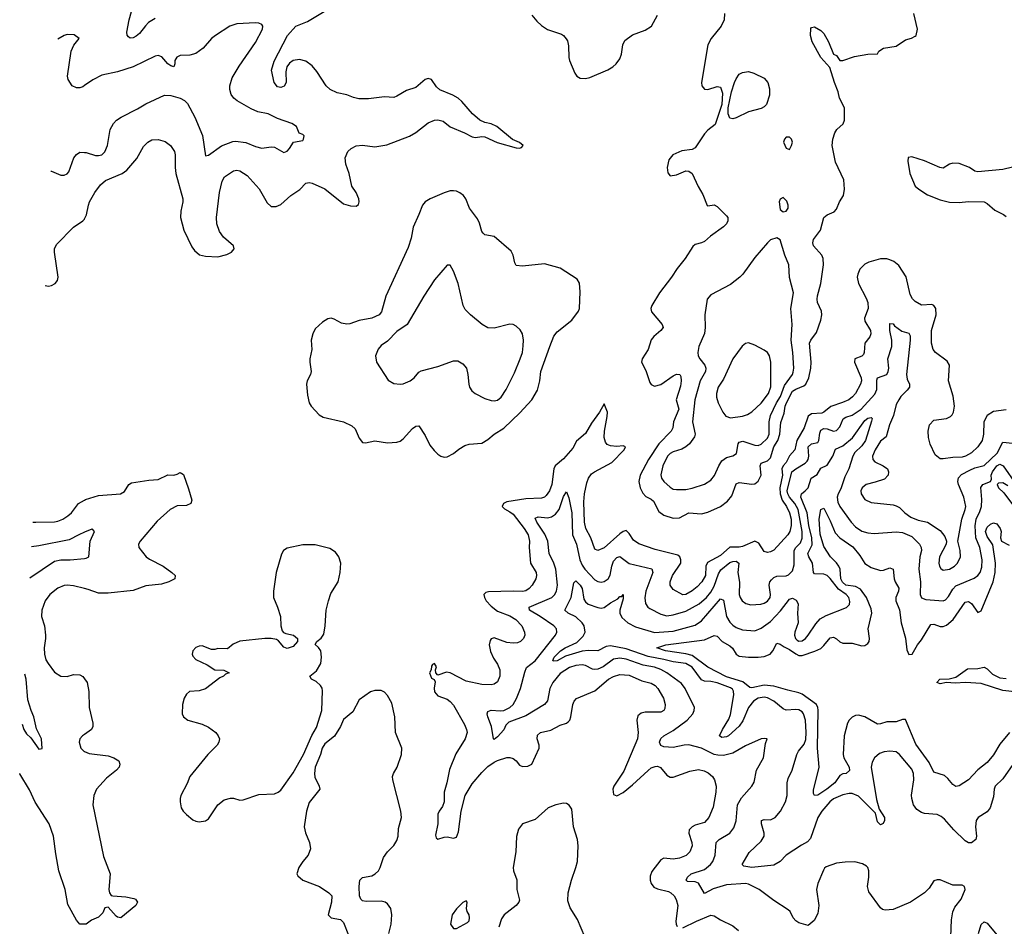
# Model space of a CAD drawing. Header units: inches. Extents: x 1682530 to 1839546, y 640742 to 791647.
# Tile 443 of 656: x 1689587 to 1695858, y 781636 to 787410. Entities that reach past the tile are written whole.
import ezdxf

# ---------------------------------------------------------------- set-up
doc = ezdxf.new("R2010")
doc.units = ezdxf.units.IN
doc.header["$MEASUREMENT"] = 0
doc.layers.add('B6788', color=7, linetype='Continuous')
doc.layers.add('B6798', color=7, linetype='Continuous')

msp = doc.modelspace()

# ---------------------------------------------------------------- linework, layer by layer
at = {"layer": 'B6788', "color": 5}
for points, elevation in [([(1690000, 786990.3), (1689990, 786983.6), (1689970, 786976.5), (1689950, 786975.8), (1689922, 786990), (1689896.4, 787030), (1689892.2, 787050), (1689915.6, 787210), (1689932, 787248), (1689967.2, 787290), (1689933.6, 787313.6), (1689890, 787316.2), (1689869.9, 787310.1), (1689830, 787286.7), (1689829.3, 787286.6)], 860), ([(1689786.5, 786445), (1689790, 786446.4), (1689850, 786420.8), (1689870, 786419.3), (1689890, 786428.4), (1689899.4, 786440.6), (1689932.9, 786530), (1689950, 786552.8), (1689970, 786565.7), (1690000, 786565.1)], 860), ([(1689749.4, 785716.9), (1689770, 785713.5), (1689790, 785717.2), (1689812.4, 785730), (1689828.7, 785750), (1689832.9, 785770), (1689809, 785930), (1689809.1, 785950.9), (1689821.3, 785978.7), (1689930.4, 786090), (1689990, 786129.7), (1689999.2, 786140.8), (1690000, 786142.4)], 880), ([(1689671.2, 784211.2), (1689690, 784210.2), (1689810, 784213), (1689830, 784217.1), (1689862.4, 784230), (1689893.7, 784250), (1689916.8, 784270), (1689962.6, 784330), (1690000, 784351.4)], 880), ([(1690000, 784145.9), (1689963.7, 784130), (1689902.6, 784097.4), (1689710, 784060.2), (1689663, 784054)], 860), ([(1689652.5, 783854.8), (1689810, 783962.2), (1689849.2, 783970.8), (1689909.2, 783970.8), (1690000, 783979.7)], 860), ([(1690000, 783787.8), (1689930, 783804.4), (1689890, 783809.8), (1689870, 783807), (1689830, 783789.8), (1689780.3, 783750), (1689749, 783710), (1689727.6, 783650), (1689726.5, 783610), (1689745.8, 783550), (1689751.4, 783490), (1689752.6, 783470), (1689744, 783410), (1689744.9, 783370), (1689754.4, 783334.4), (1689768.5, 783310), (1689810, 783255.5), (1689850, 783230.4), (1689890, 783227.4), (1689930, 783239.5), (1689970, 783238.7), (1689990, 783226.7), (1690000, 783213.1)], 880), ([(1689603.7, 782922.8), (1689613.3, 782890), (1689630, 782862.9), (1689657.5, 782837.5), (1689710, 782765.2), (1689730, 782769), (1689727.3, 782830), (1689694.1, 782894.1), (1689677.4, 782970), (1689659.5, 783010), (1689639.6, 783079.6), (1689628.2, 783210), (1689620.5, 783242.4)], 860), ([(1690000, 782859), (1689987.3, 782850), (1689970.5, 782830), (1689966, 782810), (1689976.3, 782770), (1689998.8, 782750), (1690000, 782749.5)], 880), ([(1690000, 781649.5), (1689970, 781649.4), (1689950, 781675.1), (1689894.8, 781774.8), (1689877, 781870), (1689837.7, 781990), (1689817.1, 782097.1), (1689802.3, 782210), (1689775, 782290), (1689686.2, 782426.2), (1689650, 782505.1), (1689588.5, 782608.5), (1689587.4, 782610.6)], 880)]:
    msp.add_lwpolyline(points, dxfattribs=dict(at, elevation=elevation))
at = {"layer": 'B6798', "color": 5}
for points, elevation in [([(1690450, 787417.7), (1690408.4, 787391.6), (1690387.8, 787372.2), (1690350, 787322.6), (1690330, 787304.6), (1690310, 787294), (1690290, 787293), (1690280.9, 787300.9), (1690272.1, 787312.1), (1690269, 787330), (1690284.7, 787410), (1690318, 787530)], 880), ([(1690000, 786142.4), (1690012.6, 786167.4), (1690024.6, 786230), (1690032.9, 786250), (1690066.5, 786310), (1690101, 786359), (1690134.4, 786385.6), (1690239.1, 786430), (1690270, 786451.3), (1690332.9, 786527.1), (1690376.3, 786603.7), (1690403.8, 786630), (1690430, 786645.1), (1690470, 786646.9), (1690514.7, 786634.7), (1690548.9, 786608.9), (1690573.5, 786570), (1690578, 786550), (1690577.2, 786470), (1690581.7, 786430), (1690626.6, 786270), (1690626.6, 786250), (1690612.8, 786190), (1690611.7, 786150), (1690633.3, 786070), (1690683.7, 785963.7), (1690699.7, 785939.7), (1690731.8, 785911.8), (1690770, 785903.6), (1690850, 785900.3), (1690905.7, 785914.3), (1690935.5, 785930), (1690952.7, 785950), (1690948.5, 785970), (1690886.1, 786026.1), (1690860.4, 786060.4), (1690843.2, 786110), (1690840.5, 786150), (1690859.5, 786310), (1690877.7, 786382.3), (1690891.8, 786410), (1690950, 786447.1), (1690970, 786451.7), (1690990, 786447.7), (1691037.1, 786417.1), (1691112.1, 786332.1), (1691163.2, 786243.2), (1691190, 786219.7), (1691219.9, 786220.1), (1691250, 786234), (1691313.7, 786290), (1691371, 786329), (1691410, 786369.7), (1691430, 786373.2), (1691450, 786368.7), (1691530, 786332.4), (1691650, 786236.9), (1691694.4, 786225.6), (1691730, 786223.6), (1691745.8, 786234.2), (1691750.3, 786250), (1691747, 786270), (1691730.2, 786310), (1691703.6, 786350), (1691685, 786430), (1691664.5, 786490), (1691660.2, 786530), (1691678.3, 786570), (1691698.7, 786590), (1691730, 786607.6), (1691770, 786611.3), (1691850, 786601.4), (1691926.1, 786613.9), (1692070, 786669), (1692110, 786691.3), (1692190, 786754.5), (1692228.7, 786771.3), (1692250, 786772.9), (1692283.7, 786763.7), (1692330, 786728.2), (1692420.7, 786690), (1692470, 786663.5), (1692490, 786660.5), (1692530, 786666.6), (1692550, 786664.7), (1692628.3, 786628.3), (1692750, 786594.5), (1692770, 786592.3), (1692784, 786596), (1692794.8, 786610), (1692770, 786627.7), (1692726.7, 786646.7), (1692626, 786730), (1692590, 786747.6), (1692550, 786755.8), (1692518.7, 786770), (1692471.7, 786810), (1692404, 786890), (1692379.6, 786910), (1692345.3, 786930), (1692263.1, 786963.1), (1692242.9, 786982.9), (1692210, 787028.4), (1692190, 787034.9), (1692170, 787028.5), (1692110, 786978.8), (1692050, 786959), (1691990, 786922.6), (1691970, 786915.6), (1691910, 786919.2), (1691810, 786906.4), (1691746.6, 786906.6), (1691714, 786914), (1691670, 786931.6), (1691610, 786944.9), (1691565.5, 786965.5), (1691538.7, 786990), (1691479.5, 787079.5), (1691450, 787116.4), (1691410, 787146.4), (1691370, 787157.1), (1691328.7, 787150), (1691306.8, 787133.2), (1691289, 787110), (1691282.7, 787077.3), (1691283.7, 787010), (1691272.6, 786987.4), (1691250, 786978), (1691230, 786983), (1691207.7, 787010), (1691191.3, 787088.7), (1691207.1, 787147.1), (1691292.2, 787310), (1691346.7, 787370), (1691420.9, 787399.1), (1691557.5, 787482.5)], 880), ([(1692850, 787439.3), (1692880.4, 787400.4), (1692910, 787374), (1692950, 787348.5), (1693038, 787318), (1693050.8, 787310), (1693068.8, 787288.8), (1693076.1, 787276.1), (1693083.4, 787243.4), (1693084.9, 787170), (1693090, 787150.8), (1693123.8, 787070), (1693136.3, 787050), (1693158, 787038), (1693190, 787034.9), (1693217.6, 787042.4), (1693332.3, 787090), (1693365.1, 787110), (1693387.3, 787130), (1693410, 787162), (1693420.5, 787190), (1693429.7, 787250), (1693442.2, 787277.8), (1693490, 787313.7), (1693570, 787342.8), (1693612, 787370), (1693650, 787438.7)], 920), ([(1694075.5, 787450), (1694073.5, 787410), (1694055.5, 787370), (1693991.2, 787290), (1693971, 787250), (1693930.3, 787010.3), (1693932.4, 786990), (1693950, 786968.2), (1693970, 786965.3), (1694030, 786984.9), (1694050, 786980.3), (1694062.6, 786942.6), (1694060.1, 786870), (1694016.4, 786743.6), (1693970, 786706), (1693950, 786683.9), (1693890, 786594.5), (1693870, 786582.9), (1693805.5, 786574.5), (1693747.3, 786550), (1693721.7, 786518.3), (1693710.6, 786470), (1693714.4, 786434.4), (1693730, 786416), (1693770, 786422), (1693830, 786446.8), (1693850, 786446), (1693870, 786431), (1693907.8, 786347.8), (1693937.3, 786297.3), (1693966.9, 786226.9), (1693970, 786224), (1694010, 786232.2), (1694030, 786220.5), (1694090, 786160.7), (1694097.1, 786150), (1694098.4, 786130), (1694088.2, 786110), (1694069.1, 786090.9), (1693987.3, 786032.7), (1693950, 785998.4), (1693930, 785988.2), (1693890, 785979.3), (1693875.1, 785964.9), (1693824.9, 785890), (1693774, 785826), (1693739.2, 785770), (1693661.6, 785670), (1693613.4, 785590), (1693606.3, 785570), (1693611.4, 785550), (1693679, 785470), (1693684.9, 785450), (1693671.7, 785430), (1693626.8, 785393.2), (1693609.1, 785370.9), (1693589.3, 785310), (1693551.8, 785250), (1693547, 785230), (1693575.3, 785175.3), (1693600.8, 785100.8), (1693610, 785086), (1693630, 785075.6), (1693670, 785086.7), (1693750, 785143.2), (1693770, 785152.5), (1693790.8, 785150.8), (1693797.5, 785137.5), (1693800.1, 785110), (1693795.4, 785075.4), (1693767.5, 784990), (1693785, 784930), (1693751.7, 784850), (1693746.9, 784810), (1693736.6, 784790), (1693659.1, 784710), (1693592.8, 784610), (1693539.8, 784510), (1693531.5, 784470), (1693538.3, 784430), (1693555.7, 784395.7), (1693574.7, 784374.7), (1693610, 784356.1), (1693623.6, 784343.6), (1693657.3, 784277.3), (1693690, 784255.3), (1693750, 784235.7), (1693790, 784238.9), (1693850, 784270.1), (1693930, 784263.5), (1693970, 784274.8), (1694050, 784310.2), (1694095.4, 784344.6), (1694122.3, 784377.7), (1694150, 784454.6), (1694170, 784463.5), (1694250, 784452), (1694270, 784455.2), (1694290, 784471.4), (1694309.1, 784510), (1694303.8, 784570), (1694310, 784586), (1694350, 784601.5), (1694370, 784619.5), (1694390.8, 784689.2), (1694417, 784730), (1694427.7, 784770), (1694435, 784845), (1694456, 784904), (1694463, 784950), (1694470.6, 784970), (1694510, 785043.6), (1694530, 785058.2), (1694581.8, 785078.2), (1694594.3, 785090), (1694612.7, 785130), (1694625.4, 785190), (1694628.8, 785230), (1694618.6, 785350), (1694626.8, 785370), (1694661.7, 785418.3), (1694690, 785497.6), (1694696.6, 785530), (1694693.1, 785553.1), (1694668.4, 785608.4), (1694665.5, 785630), (1694667.7, 785652.3), (1694689.1, 785730), (1694707.4, 785850), (1694704.2, 785890), (1694695.4, 785910), (1694643.9, 785970), (1694638.1, 785990), (1694643.7, 786010), (1694687.9, 786070), (1694709.9, 786150.1), (1694730, 786167.3), (1694774.3, 786185.7), (1694790, 786203), (1694808.5, 786250), (1694833.3, 786290), (1694841.4, 786330), (1694835.5, 786390), (1694782.8, 786502.8), (1694763, 786610), (1694765.8, 786650), (1694779.2, 786690), (1694791.6, 786710), (1694832.4, 786747.6), (1694841.1, 786770), (1694840.5, 786850), (1694809.6, 786910), (1694800.5, 786950), (1694776.3, 787010), (1694746.6, 787106.6), (1694690, 787168.8), (1694634.6, 787270), (1694623.4, 787310), (1694626.3, 787353.7), (1694630, 787360.5), (1694650, 787364.2), (1694690, 787340.7), (1694710, 787321.5), (1694738.4, 787270), (1694770, 787191.3), (1694790, 787182), (1694811.3, 787151.3), (1694830, 787151), (1694904.1, 787175.9), (1694989.1, 787190.9), (1695050, 787192), (1695059, 787210), (1695089.2, 787230), (1695170, 787242.2), (1695230, 787282.2), (1695267.2, 787292.8), (1695290, 787304.9), (1695296.2, 787310), (1695306.6, 787350), (1695282.7, 787450)], 920), ([(1690000, 786565.1), (1690010, 786564.8), (1690070, 786546.4), (1690090, 786544.9), (1690110.1, 786549.9), (1690130, 786568.5), (1690146.2, 786610), (1690163.2, 786710), (1690184.7, 786750), (1690203.6, 786770), (1690233.4, 786790), (1690337.8, 786842.2), (1690390, 786875), (1690510.1, 786929.9), (1690550, 786928.2), (1690610.3, 786910.3), (1690636.6, 786896.6), (1690655.7, 786875.7), (1690703.4, 786790), (1690752.3, 786672.3), (1690770, 786544), (1690790, 786547.3), (1690872.4, 786607.6), (1690944.8, 786635.2), (1690962.5, 786637.5), (1691027.9, 786627.9), (1691090, 786602.2), (1691130, 786592.6), (1691190, 786601.6), (1691210, 786599.5), (1691270, 786565.2), (1691290, 786574), (1691306, 786590), (1691330.7, 786629.3), (1691390, 786642), (1691396, 786650), (1691398.8, 786670), (1691390, 786678.8), (1691367.3, 786687.3), (1691351, 786730), (1691321, 786750), (1691230, 786780.3), (1691170.5, 786810), (1691104.4, 786824.4), (1691062, 786842), (1690972.6, 786892.6), (1690950.8, 786910.8), (1690934.2, 786934.2), (1690925.3, 786965.3), (1690925.8, 786990), (1690940.4, 787039.6), (1690985.6, 787114.4), (1691090, 787265.4), (1691133.4, 787350), (1691137, 787370), (1691130, 787380.5), (1691110, 787388.5), (1691090, 787390.2), (1690970, 787383.6), (1690925.1, 787370), (1690834, 787310), (1690810, 787290.3), (1690756.4, 787230), (1690710, 787195.9), (1690670, 787183.5), (1690610, 787181.5), (1690587.7, 787172.3), (1690576, 787150), (1690576, 787130), (1690570, 787110.8), (1690550, 787117), (1690530.5, 787130), (1690493.4, 787173.4), (1690470, 787183.2), (1690450, 787177.6), (1690310, 787109.1), (1690210, 787078.4), (1690110, 787056.6), (1690053.7, 787026.3), (1690000, 786990.3)], 860), ([(1695910, 786471.8), (1695850, 786456.5), (1695690, 786442.4), (1695670, 786445.5), (1695636, 786470), (1695570, 786495.5), (1695530, 786497.1), (1695509.7, 786490.3), (1695470, 786464.9), (1695447.3, 786470), (1695350, 786511.6), (1695270, 786537.1), (1695247, 786533), (1695244.5, 786510), (1695257.4, 786430), (1695289.7, 786350), (1695313.6, 786330), (1695370, 786295.1), (1695450, 786263.7), (1695510, 786249), (1695570, 786246.2), (1695630, 786253.5), (1695730, 786249.9), (1695750, 786239), (1695798, 786198), (1695853.1, 786170), (1695870, 786156.8)], 880), ([(1695870, 784925.8), (1695790, 784914.5), (1695749.9, 784890.1), (1695727.9, 784850), (1695726.8, 784770), (1695717.7, 784730), (1695688.9, 784690), (1695650, 784652.8), (1695611.1, 784630), (1695590, 784623.7), (1695530, 784621.4), (1695470, 784612.9), (1695450, 784614), (1695418.3, 784638.3), (1695386.3, 784706.3), (1695375.6, 784750), (1695373.4, 784790), (1695382, 784830), (1695410, 784859.7), (1695490, 784871), (1695516.7, 784883.3), (1695527.1, 784892.9), (1695534.9, 784910), (1695540.2, 784950), (1695533.2, 785013.2), (1695503.6, 785110), (1695508.7, 785210), (1695494.7, 785234.7), (1695420.4, 785290), (1695406.3, 785310), (1695394.7, 785350), (1695393.8, 785430), (1695424.1, 785530), (1695422, 785570), (1695410.4, 785590), (1695395.9, 785595.9), (1695330, 785592.9), (1695290, 785614.9), (1695272.8, 785632.8), (1695259.9, 785659.9), (1695233.1, 785773.1), (1695185.9, 785845.9), (1695155.5, 785870), (1695130, 785880.8), (1695110, 785887.9), (1695070, 785887.9), (1694994.6, 785865.4), (1694970, 785853.4), (1694938.2, 785821.8), (1694925, 785790), (1694922.2, 785770), (1694928.9, 785730), (1694977.8, 785637.8), (1694988.6, 785608.6), (1694992.4, 785570), (1694967.8, 785510), (1694969.9, 785490), (1695006.4, 785430), (1695008.2, 785410), (1695002.8, 785390), (1694969.8, 785350), (1694966.6, 785290), (1694961.4, 785278.6), (1694952, 785268), (1694907.1, 785250), (1694904.5, 785230), (1694947.5, 785130), (1694948.5, 785110), (1694943.2, 785090), (1694909.9, 785030), (1694891.8, 785008.2), (1694867.8, 784990), (1694828.1, 784971.9), (1694752.7, 784947.3), (1694710, 784910.1), (1694695.8, 784904.2), (1694630, 784899.8), (1694610, 784885.3), (1694584.4, 784810), (1694536.5, 784730), (1694524.5, 784670), (1694490, 784632.7), (1694468.8, 784591.2), (1694449.9, 784570), (1694442.2, 784550), (1694445.2, 784510), (1694428.3, 784430), (1694431.8, 784390), (1694442.6, 784350), (1694471.1, 784310), (1694491, 784270), (1694499.9, 784230), (1694501.2, 784190), (1694491.5, 784150), (1694480.2, 784130), (1694390, 784031.6), (1694370, 784021.3), (1694350, 784017.8), (1694330, 784023.1), (1694295.6, 784075.6), (1694270, 784088.8), (1694190, 784055.7), (1694170, 784051.2), (1694110, 784050.1), (1694050, 783997.6), (1693967.5, 783952.5), (1693958.4, 783930), (1693956, 783870), (1693932.2, 783830), (1693902.2, 783797.8), (1693870, 783773.3), (1693830, 783749.3), (1693810, 783747.5), (1693750, 783780.8), (1693730.2, 783810), (1693730.2, 783830), (1693744.2, 783870), (1693797.8, 783950), (1693798.7, 783970), (1693791.8, 783990), (1693779.5, 783999.5), (1693635.3, 784035.3), (1693530, 784073), (1693496.4, 784096.4), (1693470, 784138), (1693450, 784156.8), (1693430, 784151.3), (1693410, 784136.4), (1693310, 784046.4), (1693270, 784028.9), (1693250, 784039.3), (1693224.8, 784110), (1693194.1, 784170), (1693184.6, 784210), (1693181.1, 784338.9), (1693185.5, 784390), (1693199.8, 784460.2), (1693210.1, 784490), (1693230, 784517.7), (1693248.4, 784531.6), (1693358.8, 784590), (1693438, 784670), (1693444.9, 784690), (1693430, 784695.8), (1693390, 784692.5), (1693350, 784696), (1693330, 784705.2), (1693319.2, 784719.2), (1693310.8, 784750), (1693311.2, 784790), (1693330, 784884), (1693330.9, 784910), (1693310, 784964.7), (1693280.4, 784910), (1693230, 784840.2), (1693190, 784774.4), (1693134.1, 784725.9), (1693110, 784682), (1693050, 784613.4), (1692998.1, 784570), (1692989.3, 784549.3), (1692975.7, 784450), (1692960.8, 784410), (1692940.7, 784379.3), (1692930, 784369.4), (1692910, 784362.1), (1692810, 784358), (1692690, 784339.8), (1692669.7, 784330), (1692661.1, 784310), (1692674.8, 784294.8), (1692710, 784276.5), (1692730, 784260.2), (1692801.3, 784170), (1692826.4, 784130), (1692834.1, 784090), (1692832, 784050), (1692841.5, 783950), (1692876.8, 783890), (1692879.3, 783870), (1692874.8, 783850), (1692851.6, 783810), (1692832.8, 783787.2), (1692810, 783772.3), (1692790, 783767.8), (1692730, 783771.7), (1692572.5, 783767.5), (1692557.3, 783762.7), (1692544.4, 783750), (1692546.9, 783730), (1692558.5, 783710), (1692590, 783675.4), (1692630, 783644.1), (1692710, 783613.1), (1692746.4, 783590), (1692785.1, 783550), (1692803.5, 783510), (1692804.4, 783490), (1692795.8, 783470), (1692776.2, 783450), (1692757.5, 783442.5), (1692730, 783439.8), (1692690, 783444.8), (1692610, 783472.6), (1692590, 783466.3), (1692583.4, 783456.6), (1692577.7, 783430), (1692586.3, 783386.3), (1692604.3, 783344.3), (1692630, 783305.6), (1692646.4, 783270), (1692646.2, 783230), (1692630, 783193), (1692610, 783178.9), (1692590, 783174.3), (1692530, 783175.8), (1692430, 783197.1), (1692330, 783251), (1692305.9, 783254.1), (1692250, 783236), (1692238.8, 783250), (1692236, 783270), (1692241, 783290), (1692229.5, 783310.5), (1692216.4, 783303.6), (1692210, 783294), (1692208.7, 783270), (1692197.2, 783250), (1692210, 783216), (1692227.5, 783207.5), (1692233.7, 783193.7), (1692226.4, 783153.6), (1692230, 783129.7), (1692250, 783104.7), (1692310, 783083.5), (1692330, 783068.7), (1692350, 783044.8), (1692421.3, 782921.3), (1692434, 782890), (1692436.5, 782870), (1692424.4, 782830), (1692365.4, 782734.6), (1692324.6, 782635.4), (1692308.6, 782550), (1692291.5, 782490), (1692291.4, 782428.6), (1692280.7, 782399.3), (1692259.3, 782370), (1692251.4, 782350), (1692249.9, 782290), (1692236.1, 782216.1), (1692240.4, 782200.4), (1692250, 782191.8), (1692290, 782205.1), (1692310, 782205.7), (1692350, 782196.9), (1692370, 782204.5), (1692381.7, 782238.3), (1692399.6, 782370), (1692424.6, 782470), (1692470, 782544.2), (1692530, 782616.5), (1692570, 782654.3), (1692610, 782682), (1692630, 782692.5), (1692690, 782710.7), (1692710, 782711.4), (1692730, 782705.6), (1692749.7, 782690), (1692770, 782663.5), (1692790, 782653.6), (1692823.4, 782656.6), (1692848.7, 782670), (1692895.6, 782770), (1692895.6, 782790), (1692882.8, 782830), (1692885.4, 782854.6), (1692904.9, 782870), (1692970, 782885.6), (1693030, 782916.8), (1693070, 782929.8), (1693081.2, 782938.8), (1693090.8, 782949.2), (1693098.4, 782970), (1693110.3, 783050), (1693118.4, 783070), (1693132.9, 783087.1), (1693250, 783136.5), (1693338.2, 783210), (1693370, 783227.8), (1693410, 783239.1), (1693470, 783235.2), (1693550, 783200.8), (1693610, 783184.8), (1693634, 783170), (1693651.5, 783150), (1693688.8, 783090), (1693699.2, 783050), (1693695.6, 783024.4), (1693689.7, 783010.3), (1693670, 783000.3), (1693570, 783001), (1693545.1, 782994.9), (1693524.1, 782975.9), (1693517, 782950), (1693525.5, 782870), (1693522, 782830), (1693435.3, 782624.7), (1693371.1, 782530), (1693365.5, 782510), (1693370, 782476), (1693390, 782468.2), (1693430, 782488.6), (1693490, 782537.2), (1693590, 782629.8), (1693610, 782644.8), (1693635.1, 782655.1), (1693650, 782656.9), (1693668.6, 782648.6), (1693710, 782598.7), (1693730, 782586.9), (1693750, 782586.2), (1693854.6, 782625.4), (1693910, 782635.6), (1693947.1, 782627.1), (1693973, 782613), (1693999.2, 782590), (1694013.5, 782570), (1694024.1, 782530), (1694021.5, 782490), (1694004.5, 782395.5), (1693976.5, 782330), (1693950, 782298), (1693890, 782281.2), (1693869.9, 782270.1), (1693852.2, 782250), (1693849.9, 782230), (1693869.2, 782170), (1693870.5, 782150), (1693856.5, 782110), (1693832.1, 782087.9), (1693790, 782070.2), (1693750, 782064.8), (1693690, 782071.3), (1693670, 782060.3), (1693613.9, 781986.1), (1693603.2, 781956.8), (1693603.9, 781930), (1693609.9, 781909.9), (1693626.2, 781886.2), (1693650, 781875.8), (1693718.7, 781858.7), (1693735.3, 781850), (1693755.3, 781830), (1693768.1, 781808.1), (1693778.2, 781770), (1693766.3, 781670), (1693767.7, 781650), (1693775.2, 781635.2)], 880), ([(1695517.8, 781570), (1695522.7, 781677.3), (1695530.7, 781729.3), (1695542.5, 781757.5), (1695582.9, 781810), (1695609.3, 781870), (1695604, 781890), (1695590, 781898), (1695530, 781898), (1695450, 781932), (1695430, 781932.3), (1695410, 781925.2), (1695379.6, 781880.4), (1695350, 781849.5), (1695262, 781790), (1695150, 781743.5), (1695098.6, 781738.6), (1695083.2, 781743.2), (1695070, 781754), (1694995.5, 781855.5), (1694987.6, 781890), (1694995.1, 781950), (1694994.7, 781990), (1694989.7, 782010), (1694980.3, 782020.3), (1694955.4, 782035.4), (1694906.2, 782046.2), (1694845.4, 782045.4), (1694790, 782038.7), (1694723.9, 782016.1), (1694712.7, 782007.3), (1694706.2, 781993.8), (1694671.8, 781910), (1694663, 781870), (1694677.1, 781770), (1694670, 781719), (1694647.4, 781672.6), (1694610, 781642), (1694550, 781659.6), (1694530.9, 781670.9), (1694514.7, 781690), (1694494.7, 781730), (1694482.4, 781742.4), (1694390, 781801.7), (1694297.4, 781870), (1694230, 781904.7), (1694209.8, 781909.8), (1694090, 781900.2), (1694004.7, 781875.3), (1693950, 781845.3), (1693911.2, 781911.2), (1693890, 781919.2), (1693841.2, 781921.2), (1693831.3, 781930), (1693841.4, 781950), (1693863.1, 781970), (1693950, 781997.3), (1693987.8, 782030), (1694002.2, 782050), (1694017.1, 782090), (1694023.5, 782170), (1694041.7, 782190), (1694111, 782229), (1694136.8, 782263.2), (1694151.4, 782308.6), (1694159.8, 782410), (1694184.8, 782455.2), (1694250, 782528.4), (1694265.3, 782554.7), (1694279.8, 782630), (1694324.6, 782710), (1694338.4, 782801.6), (1694348, 782830), (1694330, 782833.6), (1694310, 782829.5), (1694210, 782785.2), (1694130, 782739.5), (1694070, 782724.6), (1694034.6, 782725.4), (1694010, 782731.5), (1693930, 782770.4), (1693850, 782791.6), (1693818.8, 782790), (1693750, 782775.4), (1693690, 782778.7), (1693670, 782788.8), (1693663.2, 782810), (1693670, 782832.8), (1693689.7, 782850), (1693750, 782883.4), (1693839.4, 782950), (1693875.5, 782990), (1693883.5, 783010), (1693884.5, 783030), (1693825.7, 783150), (1693802.2, 783182.2), (1693709.8, 783250), (1693671.7, 783271.7), (1693630, 783286.7), (1693559.1, 783299.1), (1693450, 783338.4), (1693410, 783344.8), (1693370, 783337.3), (1693303.5, 783290), (1693270, 783274), (1693250, 783271), (1693234.7, 783274.7), (1693190, 783297.5), (1693170, 783301.8), (1693130, 783297.9), (1693090, 783284), (1693030, 783245.6), (1692983.3, 783190), (1692963.7, 783150), (1692950, 783073), (1692930.2, 783050), (1692810, 782977.7), (1692703.4, 782936.6), (1692683.5, 782916.5), (1692670, 782887.6), (1692630, 782842.9), (1692610, 782827), (1692605.2, 782830), (1692592.6, 782910), (1692568.5, 782971.5), (1692564.7, 782990), (1692570, 783004), (1692590, 783012.3), (1692648.5, 783008.5), (1692670, 783011.7), (1692709.7, 783030), (1692729.8, 783050), (1692751.7, 783088.3), (1692778, 783150), (1692804, 783256), (1692815.8, 783284.2), (1692870, 783328.1), (1693000.3, 783490), (1693007.8, 783510), (1693005.6, 783530), (1692989.8, 783550), (1692903.2, 783610), (1692834.8, 783650), (1692831.2, 783668.8), (1692976.5, 783730), (1692992.9, 783747.1), (1693005.6, 783770), (1693013.3, 783810), (1693002.1, 783910), (1692990, 783948.6), (1692960.2, 784010), (1692951.9, 784090), (1692932.9, 784132.9), (1692880.3, 784210), (1692870, 784234.8), (1692890, 784243.2), (1692950, 784237.9), (1692975, 784245), (1692999.4, 784260.6), (1693022.4, 784290), (1693050, 784373.4), (1693070, 784403), (1693085.8, 784365.8), (1693104.5, 784270), (1693108.8, 784128.8), (1693133.5, 784070), (1693155.2, 783970), (1693170, 783935.4), (1693187.5, 783910), (1693250, 783842.7), (1693270, 783831.9), (1693290, 783829.2), (1693310, 783832.3), (1693335.3, 783850), (1693348, 783872), (1693357.8, 783930), (1693370, 783962.4), (1693390, 783985.6), (1693410, 783991.2), (1693470, 783947.7), (1693612.8, 783912.8), (1693619, 783890), (1693575.9, 783770), (1693569.2, 783729.2), (1693572.2, 783692.2), (1693588.7, 783670), (1693601.1, 783661.1), (1693670, 783624.2), (1693710, 783614), (1693750, 783620.1), (1693830, 783643.6), (1693915.6, 783690), (1693961.5, 783730), (1693990, 783765), (1694010, 783802), (1694038.8, 783881.2), (1694053.1, 783906.9), (1694110, 783952.4), (1694130, 783960.6), (1694150, 783961.2), (1694167.1, 783950), (1694160.5, 783890), (1694171.3, 783828.7), (1694169.2, 783750), (1694175.6, 783730), (1694188.9, 783710), (1694211.9, 783691.9), (1694243.8, 783683.8), (1694308.4, 783688.4), (1694330, 783694.7), (1694350, 783706.4), (1694366.3, 783730), (1694369.8, 783750), (1694360.2, 783810), (1694365.8, 783830), (1694376, 783844), (1694390, 783857.7), (1694410, 783866.7), (1694470, 783869.5), (1694484.8, 783875.2), (1694510, 783900.3), (1694520.9, 783939.1), (1694520.1, 784030), (1694530.8, 784049.2), (1694560.8, 784079.2), (1694571.9, 784108.1), (1694571.9, 784150), (1694545.5, 784290), (1694525.2, 784330), (1694489.9, 784370), (1694479.5, 784390), (1694475.9, 784410), (1694505.3, 784530), (1694530, 784550.7), (1694590, 784585.7), (1694601.9, 784598.1), (1694609.9, 784610.1), (1694613.5, 784630), (1694609.2, 784690.8), (1694630, 784708.1), (1694670, 784718), (1694677.2, 784730), (1694682.6, 784777.4), (1694690, 784795.3), (1694710, 784805.8), (1694730, 784804.7), (1694770, 784789.6), (1694790, 784794.2), (1694810, 784816.9), (1694831.5, 784868.5), (1694850, 784879.8), (1694890, 784892.3), (1694947.3, 784930), (1695034, 785026), (1695045.8, 785054.2), (1695046, 785114), (1695049.9, 785130.1), (1695109.7, 785150), (1695119.5, 785170), (1695122.6, 785190), (1695117.5, 785250), (1695143, 785330), (1695141.2, 785370), (1695128.3, 785431.7), (1695130, 785476.3), (1695150, 785473.1), (1695160, 785460), (1695206.7, 785426.7), (1695250, 785413.2), (1695258, 785398), (1695259.8, 785370), (1695236.4, 785150), (1695240.3, 785120.3), (1695254.3, 785090), (1695254.3, 785070), (1695240.3, 785050), (1695198.8, 785010), (1695185.7, 784990), (1695170, 784958.7), (1695152, 784890), (1695127, 784830), (1695106.6, 784753.4), (1695070, 784725.7), (1695035.5, 784670), (1695019.7, 784630), (1695021.8, 784610), (1695033.8, 784593.8), (1695086, 784570), (1695114.4, 784550), (1695121.6, 784530), (1695119.1, 784510), (1695094.9, 784485.1), (1695035.9, 784464.1), (1694979.1, 784450), (1694952.4, 784430), (1694944.2, 784410), (1694946, 784390), (1694970, 784355.5), (1695010, 784334.9), (1695150, 784321.1), (1695170, 784315.3), (1695190, 784304), (1695224.9, 784270), (1695263, 784243), (1695310, 784222.5), (1695370.1, 784210.1), (1695450, 784156.2), (1695479.2, 784119.2), (1695489.2, 784090), (1695487.3, 784070), (1695444.8, 783990), (1695441.5, 783950), (1695445.6, 783930), (1695454.3, 783914.3), (1695470, 783904), (1695510, 783911.3), (1695541.1, 783930), (1695561, 783950), (1695578.8, 783990), (1695577.1, 784030), (1695562.4, 784090), (1695588.7, 784230), (1695609.9, 784290), (1695612.7, 784310), (1695601.1, 784370), (1695566.1, 784450), (1695562.8, 784470), (1695567.3, 784492.7), (1695586.5, 784513.5), (1695638.3, 784541.7), (1695670, 784555.4), (1695730, 784572.1), (1695812.2, 784650), (1695850, 784720.2), (1695910, 784713)], 860), ([(1695941.7, 782710), (1695850, 782575.1), (1695800.3, 782530), (1695793.8, 782510), (1695790, 782461.2), (1695769.4, 782390.6), (1695750, 782366.2), (1695692.2, 782330), (1695679, 782310), (1695674.7, 782270), (1695680.8, 782210), (1695676.9, 782190), (1695650, 782167.4), (1695630, 782168.7), (1695610, 782180.9), (1695537.7, 782250), (1695478.2, 782318.2), (1695456.6, 782336.6), (1695430, 782347.8), (1695350, 782354.3), (1695330, 782360.5), (1695300.4, 782380.4), (1695280.7, 782410), (1695269.3, 782450), (1695268.3, 782471.7), (1695282.8, 782570), (1695279.9, 782610), (1695270, 782637.7), (1695191.7, 782731.7), (1695170, 782747.3), (1695130, 782752.2), (1695093, 782747), (1695063, 782737), (1695031.6, 782710), (1695017.3, 782682.7), (1695009.4, 782650), (1695044.6, 782444.6), (1695062.2, 782382.2), (1695094.9, 782330), (1695095.8, 782310), (1695087.9, 782292.1), (1695070, 782283.7), (1695050, 782302.7), (1695037.6, 782357.6), (1694930, 782465.4), (1694890, 782481.7), (1694870, 782483), (1694830, 782474.2), (1694770, 782448.2), (1694747.8, 782430), (1694696.8, 782370), (1694670.2, 782330), (1694623.6, 782196.4), (1694605.9, 782174.1), (1694566.7, 782153.3), (1694470, 782089.6), (1694430, 782049.7), (1694390, 782026), (1694250, 782011.6), (1694199.7, 782019.7), (1694189.8, 782030), (1694233.1, 782106.9), (1694310, 782179), (1694328.2, 782210), (1694329.8, 782230), (1694312.2, 782290), (1694312.3, 782310), (1694330, 782317.3), (1694370, 782314.7), (1694399.8, 782330), (1694434, 782370), (1694464.8, 782430), (1694474.8, 782470), (1694474.8, 782550), (1694481.4, 782578.6), (1694506.6, 782630), (1694536.2, 782730), (1694547.7, 782752.3), (1694583.2, 782796.8), (1694593.9, 782826.1), (1694596.4, 782870), (1694591.6, 782950), (1694578.9, 782990), (1694570, 783002.2), (1694550, 783014.6), (1694530, 783018), (1694470, 783014), (1694450, 783022.4), (1694390, 783070.6), (1694350, 783092.2), (1694330, 783096), (1694290.4, 783090), (1694261.5, 783070), (1694229.5, 783030), (1694194.1, 782945.9), (1694170, 782910.8), (1694101.1, 782850), (1694090, 782843.1), (1694059.5, 782839.5), (1694044.5, 782850), (1694062.7, 782890), (1694104.9, 782955.1), (1694114, 782986), (1694135.4, 783110), (1694134, 783134), (1694126.8, 783146.8), (1694115.2, 783155.2), (1694030, 783187.5), (1693990, 783196.2), (1693950, 783197.3), (1693930, 783207), (1693870, 783286.5), (1693830.9, 783310), (1693750, 783319.9), (1693690, 783336.5), (1693590, 783355.3), (1693450, 783403.7), (1693350, 783423.3), (1693321.6, 783418.4), (1693270, 783391.9), (1693210, 783394), (1693170, 783389.2), (1693063.3, 783356.7), (1693010, 783327.7), (1692984.2, 783324.2), (1692982, 783330), (1692991.1, 783350), (1693030.8, 783390), (1693062.2, 783410), (1693136, 783444), (1693176.7, 783483.3), (1693189.4, 783510), (1693182.7, 783550), (1693169.9, 783570), (1693130, 783606.4), (1693080.5, 783630), (1693059.7, 783650), (1693098.9, 783730), (1693115.8, 783824.2), (1693130, 783837), (1693157.1, 783810), (1693170, 783788.4), (1693180.7, 783720.7), (1693190, 783702), (1693208.5, 783688.5), (1693270, 783666), (1693290, 783662.6), (1693310, 783666.7), (1693350, 783697.1), (1693397, 783723), (1693410, 783736.1), (1693423.2, 783736.8), (1693430, 783750.5), (1693430, 783721.2), (1693409.6, 783650), (1693410.7, 783630), (1693422.6, 783602.6), (1693460.6, 783570), (1693510, 783543.1), (1693630, 783508.5), (1693750, 783516.2), (1693890, 783555.1), (1693930, 783581.8), (1694050, 783722), (1694070, 783713.4), (1694088.1, 783610), (1694110, 783574), (1694130, 783554), (1694150, 783539.7), (1694190, 783524.7), (1694270, 783518.9), (1694310, 783535.2), (1694370, 783577.6), (1694433.4, 783646.6), (1694490, 783719.1), (1694510, 783726), (1694533.8, 783713.8), (1694545, 783690), (1694540.8, 783630), (1694545.4, 783570), (1694523.5, 783510), (1694522, 783490), (1694527.6, 783470), (1694539.6, 783459.6), (1694550, 783452.6), (1694570, 783455.3), (1694591.4, 783470), (1694608.9, 783490), (1694657.3, 783562.7), (1694686.4, 783593.6), (1694724.2, 783615.8), (1694854.1, 783665.9), (1694873.4, 783686.6), (1694874.7, 783705.3), (1694867.9, 783730), (1694850.7, 783750), (1694802.7, 783782.7), (1694750, 783850.7), (1694730, 783869.8), (1694710, 783878.4), (1694650, 783881.8), (1694643.2, 783890), (1694637.6, 783950), (1694612.9, 783990), (1694607.7, 784010), (1694634, 784066), (1694632.3, 784110), (1694614.2, 784190), (1694603, 784270), (1694562.6, 784370), (1694565.8, 784390), (1694591, 784409), (1694609.3, 784430), (1694629.1, 784490.9), (1694665.7, 784514.3), (1694690, 784553.6), (1694730, 784574), (1694766.6, 784630), (1694784.2, 784675.8), (1694830, 784697.1), (1694892.1, 784747.9), (1694970, 784857), (1694990, 784872), (1695010, 784876.9), (1695016.9, 784870), (1695013, 784853), (1694974, 784730), (1694950, 784696.6), (1694905.4, 784654.6), (1694892.9, 784630), (1694867.9, 784550), (1694842, 784498), (1694816.7, 784423.3), (1694800.6, 784390), (1694794.4, 784370), (1694797.5, 784337.5), (1694810.2, 784310), (1694883.7, 784210), (1694910, 784181.2), (1694950, 784152.8), (1694990, 784141.3), (1695030, 784138.5), (1695170, 784149.4), (1695210, 784143.9), (1695270, 784118.9), (1695317.8, 784070), (1695328.5, 784050), (1695330.1, 784030.1), (1695321.4, 783990), (1695313, 783910), (1695325, 783830), (1695323.2, 783750), (1695330, 783728.8), (1695358.4, 783718.4), (1695469.8, 783710.2), (1695484.1, 783715.9), (1695503.7, 783736.3), (1695530, 783783.8), (1695550, 783805), (1695667.2, 783852.8), (1695690.4, 783869.6), (1695704.8, 783890), (1695715.5, 783924.5), (1695717.8, 783970), (1695702.8, 784050), (1695677.5, 784110), (1695672.6, 784187.4), (1695678.2, 784230), (1695702.2, 784277.8), (1695712.8, 784310), (1695715, 784355), (1695709, 784431), (1695722, 784450), (1695771.3, 784470), (1695776.2, 784483.8), (1695775.3, 784510), (1695782.3, 784530), (1695810, 784569.3), (1695830, 784580.2), (1695851.8, 784570), (1695933.1, 784450)], 840), ([(1690000, 784351.4), (1690005.5, 784354.5), (1690090, 784379.8), (1690230, 784391.3), (1690254.6, 784405.4), (1690283.2, 784450), (1690299.7, 784460.3), (1690410, 784477.1), (1690470, 784481.2), (1690530, 784511.4), (1690570, 784510.3), (1690590, 784515.3), (1690610, 784527), (1690630, 784514.9), (1690663.3, 784423.3), (1690684.2, 784350), (1690676.9, 784330), (1690650, 784317.2), (1690590, 784313.7), (1690545.2, 784290), (1690463.3, 784216.7), (1690354, 784090), (1690344.4, 784070), (1690345.5, 784050), (1690393.1, 783990), (1690414.3, 783974.3), (1690500.3, 783930), (1690555.8, 783890), (1690578, 783870), (1690576.3, 783850), (1690536.3, 783830), (1690490, 783816.2), (1690390, 783804.3), (1690310, 783774.8), (1690150, 783758.4), (1690090, 783758.3), (1690022.5, 783782.5), (1690000, 783787.8)], 880), ([(1695881.8, 784441.8), (1695850, 784461.6), (1695821.5, 784458.5), (1695812.8, 784450), (1695820.4, 784430), (1695856.1, 784396.1), (1695910, 784322.3)], 840), ([(1695891.4, 782870), (1695830, 782797.2), (1695790, 782728.3), (1695750, 782679.2), (1695690, 782634), (1695630, 782569.7), (1695570, 782531.1), (1695550, 782527.2), (1695530, 782539.2), (1695498.1, 782578.1), (1695476.7, 782596.7), (1695410, 782617.7), (1695380.5, 782680.5), (1695295.8, 782795.8), (1695230, 782953.2), (1695210, 782953), (1695170, 782938.7), (1695110, 782939.7), (1695070, 782925.8), (1695050, 782924.8), (1694970, 782970.7), (1694930, 782981), (1694910, 782978), (1694890, 782968.1), (1694871.1, 782950), (1694858.7, 782930), (1694838.6, 782850), (1694831.1, 782730), (1694836.5, 782710), (1694870, 782650.4), (1694871.4, 782628.6), (1694850.4, 782610), (1694830, 782607), (1694810, 782596.5), (1694780.1, 782550), (1694728.8, 782510), (1694670, 782471.4), (1694650, 782468.9), (1694642.8, 782482.8), (1694644, 782504), (1694679.1, 782650), (1694667.8, 782770), (1694672.9, 783012.9), (1694670.7, 783030.7), (1694661.3, 783050), (1694570, 783115.3), (1694550, 783124.4), (1694479.4, 783139.4), (1694390, 783166.3), (1694330, 783173), (1694250, 783155.3), (1694238.3, 783158.3), (1694194, 783194), (1694090, 783224.9), (1693970, 783286), (1693870, 783360.1), (1693830, 783372), (1693701.6, 783390), (1693645.2, 783410), (1693702, 783430), (1693950, 783460.1), (1694010, 783489.2), (1694030, 783483.6), (1694062.3, 783450), (1694110, 783423.1), (1694126.8, 783406.8), (1694150, 783368.8), (1694170, 783356.3), (1694229.9, 783350.1), (1694289.9, 783350.1), (1694330, 783355.3), (1694366.5, 783370), (1694384.3, 783390), (1694410, 783440.3), (1694430, 783434.2), (1694455.4, 783415.4), (1694490, 783399.7), (1694530, 783371.1), (1694550, 783362.1), (1694570, 783360.7), (1694652.3, 783387.7), (1694690, 783406.3), (1694710, 783424), (1694750, 783473.7), (1694770, 783478.4), (1694790, 783467.2), (1694810, 783447.5), (1694830, 783439.3), (1694890, 783440.7), (1694950, 783423), (1694970, 783424.2), (1694990, 783436.9), (1694997.5, 783450), (1694999.7, 783470), (1694992.3, 783530), (1695014.4, 783630), (1695010, 783659.1), (1694979.9, 783730), (1694943.1, 783783.1), (1694910, 783800.8), (1694850, 783809.2), (1694827.8, 783827.8), (1694817.9, 783850), (1694812, 783910), (1694805.4, 783930), (1694790, 783951.9), (1694752.2, 783990), (1694710, 784056.1), (1694686.1, 784133.9), (1694679.5, 784230), (1694690, 784291), (1694710, 784298.8), (1694750, 784219.6), (1694781.3, 784141.3), (1694811, 784111), (1694893.1, 784053.1), (1694938.2, 783998.2), (1694970, 783946.9), (1695010, 783922.2), (1695070, 783902.8), (1695090, 783904.4), (1695130, 783919.3), (1695150.8, 783910.8), (1695156.6, 783850), (1695162.9, 783830), (1695185.7, 783790), (1695183.6, 783770), (1695168.6, 783730), (1695167.9, 783710), (1695191.4, 783651.4), (1695202.4, 783570), (1695228.3, 783471.7), (1695236.9, 783396.9), (1695250, 783366.7), (1695271.1, 783370), (1695304.5, 783430), (1695330, 783461.6), (1695390, 783558.2), (1695410, 783561), (1695450, 783545.1), (1695470, 783545.8), (1695490, 783553.3), (1695532.2, 783590), (1695610, 783700.2), (1695630, 783704.9), (1695650, 783691.4), (1695690, 783635.5), (1695710, 783646), (1695787.6, 783830), (1695801.1, 783890), (1695801.5, 783950), (1695786.3, 784066.3), (1695750, 784118.6), (1695739.6, 784150), (1695750, 784179.2), (1695770, 784196.5), (1695790, 784206.4), (1695810, 784198.7), (1695832.8, 784170), (1695838.2, 784150), (1695834.6, 784110), (1695841.5, 784090), (1695890, 784064.7)], 820), ([(1690000, 783979.7), (1690010, 783980.7), (1690026.8, 783990), (1690035.5, 784090), (1690064, 784150), (1690050, 784166.8), (1690046, 784166), (1690000, 784145.9)], 860), ([(1696036.8, 783116.8), (1695850, 783138.9), (1695710, 783183.4), (1695610.6, 783189.4), (1695544.4, 783184.4), (1695490, 783188.2), (1695450, 783181.2), (1695429, 783190), (1695448.7, 783210), (1695507.2, 783212.8), (1695550, 783224), (1695624, 783276), (1695690, 783278.2), (1695730, 783286), (1695750, 783276.5), (1695782.9, 783242.9), (1695830, 783218.5), (1695870, 783214.6)], 780), ([(1690000, 783213.1), (1690016.9, 783190), (1690027.8, 783132.2), (1690030.3, 783029.7), (1690053.8, 782930), (1690053.1, 782910), (1690043.8, 782890), (1690000, 782859)], 880), ([(1691938.7, 781590), (1691954, 781650), (1691957.5, 781710), (1691951.5, 781750), (1691930, 781779.2), (1691914.7, 781790), (1691890, 781797.4), (1691794.5, 781794.5), (1691770, 781799.7), (1691759.7, 781810), (1691752.2, 781830), (1691749.8, 781889.8), (1691753.5, 781930), (1691770, 781947.6), (1691830, 781957.7), (1691852.1, 781970), (1691873.5, 781990), (1691884.2, 782010), (1691904.7, 782075.3), (1691928.9, 782110), (1691970, 782151.4), (1691990, 782183.1), (1691997, 782210), (1692000.9, 782259.1), (1692019.8, 782330), (1692015.3, 782370), (1691963.5, 782570), (1691962.7, 782590), (1691968.6, 782610), (1691990.9, 782650), (1692019.1, 782730), (1692020.3, 782770), (1691980.7, 782870), (1691975.7, 782970), (1691957.8, 783057.8), (1691930, 783105.6), (1691910, 783127.3), (1691890, 783138.4), (1691850, 783138.4), (1691821, 783130), (1691750, 783078), (1691710, 783002.7), (1691650, 782954), (1691630.6, 782910), (1691593.1, 782846.9), (1691530, 782798.5), (1691513.4, 782770), (1691502.7, 782730), (1691470.1, 782650), (1691464.4, 782610), (1691467.1, 782587.1), (1691494, 782530), (1691498.4, 782510), (1691430, 782425.1), (1691414.7, 782370), (1691399.6, 782270), (1691408.5, 782231.5), (1691434, 782170), (1691439.6, 782130), (1691424.2, 782090), (1691390.3, 782050), (1691364.2, 782010), (1691352.7, 781970), (1691358.4, 781958.4), (1691391.3, 781931.3), (1691496.3, 781890), (1691557.3, 781850), (1691574.9, 781830), (1691573.4, 781790), (1691551.3, 781710), (1691570.8, 781690.8), (1691630, 781679.1), (1691650, 781660.7), (1691681, 781581)], 920), ([(1690000, 782749.5), (1690030, 782737), (1690150, 782721.8), (1690187.7, 782710), (1690218, 782690), (1690224.4, 782670), (1690220.4, 782650), (1690203.1, 782630), (1690140.3, 782579.7), (1690076.3, 782510), (1690058.9, 782470), (1690054.2, 782410), (1690120.9, 782080.9), (1690163.8, 781970), (1690155.4, 781870), (1690158.8, 781850), (1690170, 781833.2), (1690180.7, 781830), (1690264, 781824), (1690313.7, 781813.7), (1690324, 781810), (1690338, 781790), (1690327.7, 781770), (1690230.7, 781690), (1690210, 781694.7), (1690201.6, 781701.6), (1690150, 781758.8), (1690130, 781754), (1690116.8, 781723.2), (1690090, 781694.3), (1690045.3, 781674.7), (1690010, 781649.6), (1690000, 781649.5)], 880), ([(1693187.3, 781570), (1693139.2, 781679.2), (1693093.6, 781753.6), (1693078.8, 781798.8), (1693081, 781850), (1693101, 781930), (1693129.8, 782010), (1693139.4, 782050), (1693144.8, 782150), (1693139.3, 782190), (1693114.7, 782270), (1693103.1, 782383.1), (1693087.6, 782407.6), (1693070, 782418), (1693050, 782421), (1693002, 782410), (1692954, 782390), (1692870, 782317.7), (1692790.2, 782289.8), (1692764.7, 782255.3), (1692750.9, 782209.1), (1692747.6, 782110), (1692730.2, 782010), (1692732.4, 781990), (1692753.5, 781933.5), (1692752.7, 781870), (1692770, 781804), (1692766.9, 781790), (1692750.2, 781770), (1692673.1, 781710), (1692656.1, 781683.9), (1692639.3, 781630)], 920), ([(1693810, 781627.6), (1693898, 781670), (1693990, 781707.1), (1694010, 781704.2), (1694050, 781678.4), (1694130, 781638.7), (1694165.1, 781610)], 880), ([(1695695, 781590), (1695711.8, 781648.2), (1695730, 781665.7), (1695750, 781656.5), (1695810, 781582.9)], 840)]:
    msp.add_lwpolyline(points, dxfattribs=dict(at, elevation=elevation))
for points, elevation in [([(1694130, 786778.3), (1694110, 786782.9), (1694100.7, 786810), (1694098.7, 786850), (1694121.1, 786950), (1694140.2, 787010), (1694150, 787034.6), (1694170, 787063.6), (1694190, 787074.9), (1694230, 787079.6), (1694262.8, 787070), (1694330, 787038), (1694352.8, 787010), (1694362.8, 786970), (1694362.3, 786930), (1694342.8, 786870), (1694330, 786855.4), (1694310, 786844.8), (1694230, 786823.5), (1694150, 786786.2)], 920), ([(1694490, 786662), (1694470, 786662), (1694458, 786650), (1694451.3, 786630), (1694470, 786592), (1694490, 786584.7), (1694504, 786610), (1694508.7, 786630), (1694502, 786650)], 940), ([(1692350, 786320.5), (1692330, 786320.5), (1692290, 786308), (1692202, 786270), (1692170.4, 786250), (1692152, 786230), (1692130.3, 786170), (1692092.6, 786090), (1692080.2, 786019.8), (1692061.4, 785958.6), (1691918.6, 785650), (1691891.7, 785550), (1691876.5, 785530), (1691830, 785509.3), (1691750, 785494.6), (1691690, 785473.5), (1691670, 785470.8), (1691637.8, 785477.8), (1691590, 785503.6), (1691570.6, 785509.4), (1691550, 785505.6), (1691515.1, 785484.9), (1691470, 785440.9), (1691454, 785410), (1691443.7, 785370), (1691448.7, 785310), (1691435.8, 785250), (1691435.8, 785230), (1691443.8, 785170), (1691439.3, 785150), (1691418.4, 785110), (1691414.4, 785090), (1691419.9, 785019.9), (1691430.3, 784970.3), (1691443, 784950), (1691494.2, 784894.2), (1691519.9, 784879.9), (1691650, 784850.3), (1691702.9, 784822.9), (1691724.9, 784804.9), (1691750, 784746), (1691770, 784717.3), (1691790, 784716.3), (1691850, 784728.4), (1691930, 784716.5), (1691990, 784718.9), (1692010, 784726), (1692030, 784740.3), (1692090, 784807.3), (1692110, 784820.7), (1692130, 784822.8), (1692170, 784762.8), (1692200.6, 784700.6), (1692227.1, 784667.1), (1692250, 784642.8), (1692270, 784630.6), (1692290, 784624.9), (1692310, 784625.5), (1692350, 784647), (1692384.6, 784675.4), (1692422.1, 784697.9), (1692450, 784706.2), (1692530, 784714.4), (1692570, 784737.8), (1692608.7, 784770), (1692670.3, 784809.7), (1692773.5, 784906.5), (1692849.8, 784990), (1692885.6, 785050), (1692900.9, 785110), (1692907.5, 785170), (1692962.9, 785330), (1692990, 785395.3), (1693010, 785422), (1693104.1, 785495.9), (1693146.4, 785553.6), (1693151.8, 785570), (1693156.7, 785676.8), (1693151.9, 785731.9), (1693138.4, 785758.4), (1693030, 785828), (1692930, 785856.3), (1692790, 785840.7), (1692750, 785844), (1692741.3, 785861.3), (1692731.1, 785910), (1692716.6, 785936.6), (1692610, 786029.6), (1692550, 786039.7), (1692538.7, 786050), (1692530, 786062), (1692515.2, 786115.2), (1692502.7, 786142.7), (1692451.6, 786210), (1692429.6, 786270), (1692413.6, 786290), (1692390, 786307.8), (1692370, 786317.4)], 920), ([(1694450, 786279), (1694430, 786268), (1694424, 786250), (1694430, 786202), (1694450, 786186), (1694470, 786191.3), (1694481.2, 786210), (1694481.2, 786230), (1694474.2, 786254.2)], 940), ([(1694410, 786022), (1694370, 786009.2), (1694350, 785989.3), (1694270, 785895.1), (1694192.7, 785790), (1694173.4, 785770), (1694115.6, 785724.4), (1693990, 785658), (1693964.9, 785630), (1693950.3, 785530), (1693953.6, 785450), (1693948.4, 785411.6), (1693913.4, 785330), (1693907, 785290), (1693908.9, 785270), (1693919, 785250), (1693951, 785211), (1693957, 785190), (1693955.5, 785170), (1693922, 785110), (1693887.2, 784990), (1693871.5, 784850), (1693889, 784771), (1693885.5, 784754.5), (1693854, 784710), (1693830.8, 784689.2), (1693805, 784675), (1693750, 784658.8), (1693730, 784648.2), (1693713.2, 784630), (1693682.8, 784570), (1693671.2, 784511.2), (1693675.3, 784490), (1693688.9, 784470), (1693730, 784433.1), (1693750, 784421.5), (1693770, 784417.3), (1693830, 784418.5), (1693870, 784426.5), (1693950, 784451.8), (1693990, 784477), (1694012.6, 784507.4), (1694041.1, 784570), (1694060, 784600), (1694090, 784622.5), (1694130, 784633.4), (1694152.8, 784647.2), (1694163.4, 784710), (1694170, 784720.3), (1694193.4, 784726.6), (1694270, 784701.3), (1694290, 784699.1), (1694310, 784706.5), (1694350, 784746.3), (1694360.7, 784770), (1694361.2, 784850), (1694369.5, 784890), (1694406.7, 784970), (1694433.5, 785010), (1694459.4, 785080.6), (1694508.6, 785150), (1694514.4, 785165.6), (1694517.5, 785190), (1694512.5, 785290), (1694500.2, 785370), (1694506.3, 785470), (1694498.3, 785570), (1694515, 785670), (1694491.1, 785768.9), (1694486, 785850), (1694460.7, 785910), (1694430, 786008)], 940), ([(1692330, 785848), (1692310, 785848), (1692230, 785752.7), (1692161.7, 785650), (1692054.9, 785470), (1691990, 785425.4), (1691930, 785362.9), (1691890, 785335.6), (1691870, 785312.3), (1691854.4, 785270), (1691860.3, 785230), (1691934.4, 785114.4), (1691970, 785094.4), (1692010, 785088.5), (1692030, 785090.4), (1692074.5, 785110), (1692099.5, 785130), (1692130, 785165.5), (1692145.3, 785174.7), (1692250, 785200.9), (1692350, 785238), (1692378, 785238), (1692410, 785219.3), (1692432.2, 785190), (1692442, 785150), (1692447.4, 785090), (1692452.8, 785070), (1692467.5, 785047.5), (1692488.9, 785028.9), (1692550, 784998.2), (1692590, 784984.9), (1692610, 784983.2), (1692630, 784987.6), (1692653.3, 785006.7), (1692685.7, 785054.3), (1692739.2, 785160.8), (1692775, 785250), (1692788.8, 785290), (1692793.9, 785333.9), (1692796, 785370), (1692789.6, 785410), (1692774.3, 785434.3), (1692750, 785459.5), (1692730, 785469.6), (1692710, 785471.6), (1692610, 785445.1), (1692570, 785447.8), (1692532, 785470), (1692458.4, 785530), (1692425.2, 785565.2), (1692411.5, 785590), (1692379.6, 785730), (1692350, 785808.7)], 940), ([(1694230, 785351.6), (1694210, 785347.3), (1694189, 785331), (1694130, 785249.6), (1694070, 785122), (1694035.4, 785070), (1694024.8, 785030), (1694025.3, 785005.3), (1694035.9, 784970), (1694066, 784910), (1694085.5, 784885.5), (1694115.1, 784875.1), (1694190, 784886), (1694223.2, 784896.8), (1694250, 784913.8), (1694310, 784968.4), (1694355.8, 785030), (1694371.6, 785071.6), (1694371.4, 785230), (1694363.5, 785270), (1694350, 785291.2), (1694330, 785305.1), (1694270, 785337.6)], 960), ([(1691470, 784066.6), (1691390, 784066.3), (1691290, 784044.5), (1691268.2, 784030), (1691253.8, 784006.2), (1691221.6, 783890), (1691203, 783770), (1691203.8, 783730), (1691230.4, 783670), (1691248.9, 783610), (1691250.3, 783550), (1691258.8, 783518.8), (1691267.9, 783507.9), (1691282, 783502), (1691331, 783490), (1691356, 783470), (1691357.3, 783450), (1691330, 783419.3), (1691290, 783405.2), (1691270, 783414), (1691235.1, 783455.1), (1691222.7, 783462.7), (1691190, 783469.3), (1691149.4, 783469.4), (1690990, 783451.6), (1690947.4, 783432.6), (1690910, 783403.7), (1690850, 783406), (1690830, 783399.3), (1690810, 783399.3), (1690750, 783422.7), (1690730, 783420.9), (1690710, 783412.7), (1690690.6, 783390), (1690686, 783370), (1690690, 783356), (1690710, 783336.4), (1690782, 783302), (1690830, 783270.8), (1690887.1, 783267.1), (1690922, 783250), (1690898, 783242), (1690886, 783230), (1690862, 783218), (1690770, 783148.2), (1690730, 783135.1), (1690668.2, 783131.8), (1690650, 783114), (1690635.5, 783090), (1690624.4, 783050), (1690621.6, 782990), (1690630.7, 782970), (1690658.8, 782950), (1690750, 782923.2), (1690790, 782905.5), (1690836.5, 782870), (1690852.4, 782850), (1690859.6, 782830), (1690856.5, 782810), (1690844.6, 782790), (1690784.6, 782730), (1690670.3, 782590), (1690654.7, 782545.3), (1690614.4, 782470), (1690610.4, 782450), (1690608.5, 782430), (1690615.5, 782390), (1690628, 782370), (1690650, 782348), (1690690, 782314), (1690710, 782305.5), (1690730, 782302), (1690770, 782307.3), (1690790, 782321), (1690849.7, 782410.3), (1690890, 782443), (1690930, 782452.7), (1690950, 782452.7), (1690990, 782440.5), (1691010, 782441.6), (1691110, 782476), (1691210, 782479.5), (1691234, 782490), (1691250, 782504.4), (1691330, 782613.7), (1691394.4, 782730), (1691448.3, 782851.7), (1691476.9, 782903.1), (1691511.6, 783010), (1691516.2, 783136.2), (1691513.3, 783153.3), (1691503.6, 783170), (1691475.1, 783195.1), (1691445.2, 783210), (1691435.3, 783230), (1691477.5, 783262.5), (1691506, 783310), (1691509.4, 783350), (1691504.5, 783390), (1691491.3, 783411.3), (1691469.3, 783430.7), (1691479, 783450), (1691507.9, 783472.1), (1691523.5, 783496.5), (1691532.4, 783550), (1691539.6, 783650), (1691554.5, 783710), (1691570, 783756), (1691616, 783830), (1691629.3, 783890), (1691632.3, 783950), (1691620.9, 783990), (1691599.3, 784019.3), (1691562.3, 784042.3)], 920), ([(1692430, 781798), (1692410, 781788), (1692370, 781748), (1692342.8, 781710), (1692331.3, 781650), (1692350, 781622), (1692370, 781622), (1692439.5, 781660.5), (1692449.3, 781670.7), (1692452.7, 781690), (1692449.2, 781710), (1692437.2, 781730), (1692433.2, 781750), (1692438, 781790)], 920)]:
    msp.add_lwpolyline(points, close=True, dxfattribs=dict(at, elevation=elevation))

doc.saveas('drawing.dxf')
